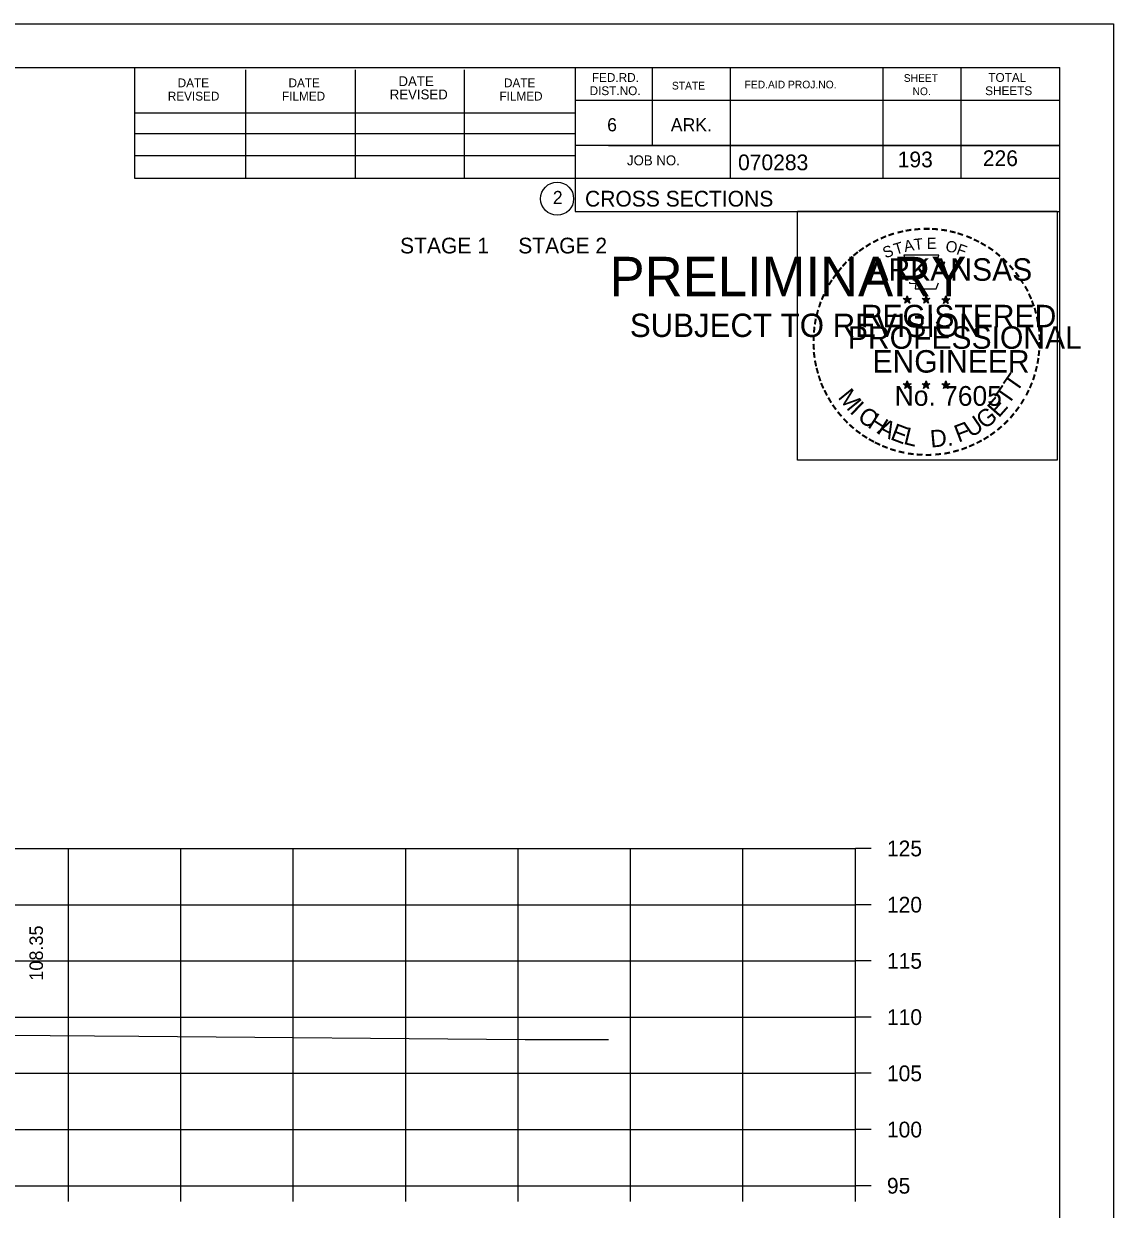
# Model space of a CAD drawing. Extents: x 1175611 to 1176402, y -433344 to -416213.
# Drawn here: x 1175847 to 1175943.9, y -423422.1 to -423316.6 of the extents above; entities that cross this region are included whole.
import ezdxf

# ---------------------------------------------------------------- set-up
doc = ezdxf.new("R2010")
doc.units = 0
for name, color, linetype in [('Default', 7, 'Continuous'), ('R_Axis', 7, 'Continuous'), ('R_Axis Annot', 7, 'Continuous'), ('R_Border', 7, 'Continuous'), ('R_Border Notes', 7, 'Continuous'), ('R_Border PE', 7, 'Continuous'), ('R_Border Prem', 7, 'Continuous'), ('R_Exist Surface', 7, 'Continuous'), ('R_Grid', 7, 'Continuous'), ('R_No Plot', 7, 'Continuous'), ('R_Xsect Elev', 7, 'Continuous')]:
    doc.layers.add(name, color=color, linetype=linetype)

msp = doc.modelspace()

# ---------------------------------------------------------------- linework, layer by layer
at = {"layer": 'R_Axis'}
for p, q in [((1175920.97, -423420), (1175920.97, -423390)), ((1175922.37, -423390), (1175920.97, -423390)), ((1175922.37, -423395), (1175920.97, -423395)), ((1175922.37, -423400), (1175920.97, -423400)), ((1175922.37, -423405), (1175920.97, -423405)), ((1175922.37, -423410), (1175920.97, -423410)), ((1175922.37, -423415), (1175920.97, -423415)), ((1175640.97, -423420), (1175920.97, -423420)), ((1175850.97, -423421.4), (1175850.97, -423420)), ((1175860.97, -423421.4), (1175860.97, -423420)), ((1175870.97, -423421.4), (1175870.97, -423420)), ((1175880.97, -423421.4), (1175880.97, -423420)), ((1175890.97, -423421.4), (1175890.97, -423420)), ((1175900.97, -423421.4), (1175900.97, -423420)), ((1175910.97, -423421.4), (1175910.97, -423420)), ((1175920.97, -423421.4), (1175920.97, -423420)), ((1175922.37, -423420), (1175920.97, -423420))]:
    msp.add_line(p, q, dxfattribs=at)
at = {"layer": 'R_Border'}
for p, q in [((1175622.97, -423320.54), (1175939.15, -423320.54)), ((1175856.89, -423330.42), (1175856.89, -423320.54)), ((1175896.05, -423320.54), (1175896.05, -423333.34)), ((1175902.89, -423320.54), (1175902.89, -423327.48)), ((1175909.83, -423320.54), (1175909.83, -423330.42)), ((1175923.41, -423320.54), (1175923.41, -423330.42)), ((1175930.35, -423320.54), (1175930.35, -423330.42)), ((1175939.15, -423526), (1175939.15, -423320.54)), ((1175866.75, -423330.42), (1175866.75, -423320.74)), ((1175876.51, -423330.42), (1175876.51, -423320.74)), ((1175886.19, -423330.42), (1175886.19, -423320.74)), ((1175939.15, -423323.48), (1175896.05, -423323.48)), ((1175939.15, -423323.46), (1175939.15, -423323.46)), ((1175856.89, -423324.56), (1175896.05, -423324.56)), ((1175856.89, -423326.42), (1175896.05, -423326.42)), ((1175939.15, -423327.48), (1175896.05, -423327.48)), ((1175899.01, -423327.48), (1175939.15, -423327.48)), ((1175856.89, -423330.42), (1175856.89, -423328.36)), ((1175856.89, -423328.36), (1175896.05, -423328.36)), ((1175939.15, -423330.42), (1175856.89, -423330.42)), ((1175896.05, -423333.34), (1175939.15, -423333.34))]:
    msp.add_line(p, q, dxfattribs=at)
msp.add_circle((1175894.44, -423332.21), 1.47, dxfattribs=at)
at = {"layer": 'R_Border PE'}
for p, q in [((1175925.23, -423341.1), (1175925.58, -423341.21)), ((1175925.23, -423341.1), (1175925.49, -423341.14)), ((1175925.23, -423341.1), (1175925.47, -423341.22)), ((1175925.37, -423341.5), (1175925.58, -423341.21)), ((1175925.37, -423341.5), (1175925.49, -423341.26)), ((1175925.37, -423341.5), (1175925.58, -423341.29)), ((1175925.58, -423340.84), (1175925.54, -423341.09)), ((1175925.58, -423341.21), (1175925.58, -423340.84)), ((1175925.58, -423340.84), (1175925.63, -423341.09)), ((1175925.93, -423341.1), (1175925.58, -423341.21)), ((1175925.8, -423341.5), (1175925.58, -423341.21)), ((1175925.8, -423341.5), (1175925.58, -423341.29)), ((1175925.93, -423341.1), (1175925.64, -423341.14)), ((1175925.8, -423341.5), (1175925.66, -423341.21)), ((1175925.93, -423341.1), (1175925.73, -423341.2)), ((1175926.9, -423341.1), (1175927.25, -423341.21)), ((1175926.9, -423341.1), (1175927.16, -423341.14)), ((1175926.9, -423341.1), (1175927.14, -423341.22)), ((1175927.04, -423341.5), (1175927.25, -423341.21)), ((1175927.04, -423341.5), (1175927.16, -423341.26)), ((1175927.04, -423341.5), (1175927.25, -423341.29)), ((1175927.25, -423340.84), (1175927.21, -423341.09)), ((1175927.25, -423341.21), (1175927.25, -423340.84)), ((1175927.25, -423340.84), (1175927.3, -423341.09)), ((1175927.6, -423341.1), (1175927.25, -423341.21)), ((1175927.47, -423341.5), (1175927.25, -423341.21)), ((1175927.47, -423341.5), (1175927.25, -423341.29)), ((1175927.6, -423341.1), (1175927.31, -423341.14)), ((1175927.47, -423341.5), (1175927.33, -423341.21)), ((1175927.6, -423341.1), (1175927.4, -423341.2)), ((1175928.67, -423341.11), (1175929.02, -423341.22)), ((1175928.67, -423341.11), (1175928.92, -423341.15)), ((1175928.67, -423341.11), (1175928.91, -423341.23)), ((1175928.8, -423341.52), (1175929.02, -423341.22)), ((1175928.8, -423341.52), (1175928.93, -423341.27)), ((1175928.8, -423341.52), (1175929.02, -423341.3)), ((1175929.02, -423340.85), (1175928.98, -423341.11)), ((1175929.02, -423341.22), (1175929.02, -423340.85)), ((1175929.02, -423340.85), (1175929.07, -423341.1)), ((1175929.36, -423341.11), (1175929.02, -423341.22)), ((1175929.23, -423341.52), (1175929.02, -423341.22)), ((1175929.23, -423341.52), (1175929.02, -423341.3)), ((1175929.36, -423341.11), (1175929.08, -423341.16)), ((1175929.23, -423341.52), (1175929.09, -423341.22)), ((1175929.36, -423341.11), (1175929.16, -423341.21)), ((1175925.23, -423348.67), (1175925.58, -423348.78)), ((1175925.23, -423348.67), (1175925.48, -423348.71)), ((1175925.23, -423348.67), (1175925.47, -423348.79)), ((1175925.36, -423349.08), (1175925.58, -423348.78)), ((1175925.36, -423349.08), (1175925.49, -423348.83)), ((1175925.36, -423349.08), (1175925.58, -423348.86)), ((1175925.58, -423348.41), (1175925.54, -423348.67)), ((1175925.58, -423348.78), (1175925.58, -423348.41)), ((1175925.58, -423348.41), (1175925.63, -423348.66)), ((1175925.93, -423348.67), (1175925.58, -423348.78)), ((1175925.79, -423349.08), (1175925.58, -423348.78)), ((1175925.79, -423349.08), (1175925.58, -423348.86)), ((1175925.93, -423348.67), (1175925.64, -423348.72)), ((1175925.79, -423349.08), (1175925.66, -423348.79)), ((1175925.93, -423348.67), (1175925.72, -423348.77)), ((1175926.9, -423348.67), (1175927.25, -423348.78)), ((1175926.9, -423348.67), (1175927.15, -423348.71)), ((1175926.9, -423348.67), (1175927.14, -423348.79)), ((1175927.03, -423349.08), (1175927.25, -423348.78)), ((1175927.03, -423349.08), (1175927.16, -423348.83)), ((1175927.03, -423349.08), (1175927.25, -423348.86)), ((1175927.25, -423348.41), (1175927.21, -423348.67)), ((1175927.25, -423348.78), (1175927.25, -423348.41)), ((1175927.25, -423348.41), (1175927.3, -423348.66)), ((1175927.6, -423348.67), (1175927.25, -423348.78)), ((1175927.46, -423349.08), (1175927.25, -423348.78)), ((1175927.46, -423349.08), (1175927.25, -423348.86)), ((1175927.6, -423348.67), (1175927.31, -423348.72)), ((1175927.46, -423349.08), (1175927.32, -423348.79)), ((1175927.6, -423348.67), (1175927.39, -423348.77)), ((1175928.67, -423348.68), (1175929.02, -423348.79)), ((1175928.67, -423348.68), (1175928.92, -423348.72)), ((1175928.67, -423348.68), (1175928.9, -423348.8)), ((1175928.8, -423349.09), (1175929.02, -423348.79)), ((1175928.8, -423349.09), (1175928.93, -423348.84)), ((1175928.8, -423349.09), (1175929.01, -423348.87)), ((1175929.02, -423348.42), (1175928.97, -423348.68)), ((1175929.23, -423349.09), (1175929.01, -423348.87)), ((1175929.02, -423348.79), (1175929.02, -423348.42)), ((1175929.02, -423348.42), (1175929.06, -423348.67)), ((1175929.36, -423348.68), (1175929.02, -423348.79)), ((1175929.23, -423349.09), (1175929.02, -423348.79)), ((1175929.36, -423348.68), (1175929.08, -423348.73)), ((1175929.23, -423349.09), (1175929.09, -423348.8)), ((1175929.36, -423348.68), (1175929.16, -423348.78))]:
    msp.add_line(p, q, dxfattribs=at)
for points in [[(1175925.28, -423337.22), (1175925.54, -423338.04)], [(1175928.79, -423338.14), (1175928.93, -423337.86), (1175928.24, -423337.88), (1175928.39, -423337.22), (1175925.28, -423337.22)], [(1175925.77, -423339.64), (1175925.77, -423339.73), (1175926.33, -423339.75), (1175926.28, -423340.22), (1175928.15, -423340.22), (1175928.35, -423339.68)], [(1175925.58, -423340.84), (1175925.8, -423341.5), (1175925.23, -423341.1), (1175925.93, -423341.1), (1175925.37, -423341.5), (1175925.58, -423340.84)], [(1175927.25, -423340.84), (1175927.47, -423341.5), (1175926.9, -423341.1), (1175927.6, -423341.1), (1175927.04, -423341.5), (1175927.25, -423340.84)], [(1175929.02, -423340.85), (1175929.23, -423341.52), (1175928.67, -423341.11), (1175929.36, -423341.11), (1175928.8, -423341.52), (1175929.02, -423340.85)], [(1175925.58, -423348.41), (1175925.79, -423349.08), (1175925.23, -423348.67), (1175925.93, -423348.67), (1175925.36, -423349.08), (1175925.58, -423348.41)], [(1175927.25, -423348.41), (1175927.46, -423349.08), (1175926.9, -423348.67), (1175927.6, -423348.67), (1175927.03, -423349.08), (1175927.25, -423348.41)], [(1175929.02, -423348.42), (1175929.23, -423349.09), (1175928.67, -423348.68), (1175929.36, -423348.68), (1175928.8, -423349.09), (1175929.02, -423348.42)]]:
    msp.add_lwpolyline(points, dxfattribs=at)
for centre, radius in [((1175925.58, -423341.21), 0.172), ((1175925.58, -423341.21), 0.145), ((1175925.58, -423341.21), 0.116), ((1175925.58, -423341.21), 0.0991), ((1175925.58, -423341.21), 0.0747), ((1175925.58, -423341.21), 0.0495), ((1175925.58, -423341.21), 0.0296), ((1175927.25, -423341.21), 0.172), ((1175927.25, -423341.21), 0.145), ((1175927.25, -423341.21), 0.116), ((1175927.25, -423341.21), 0.0991), ((1175927.25, -423341.21), 0.0747), ((1175927.25, -423341.21), 0.0495), ((1175927.25, -423341.21), 0.0296), ((1175929.02, -423341.22), 0.172), ((1175929.02, -423341.22), 0.145), ((1175929.02, -423341.22), 0.116), ((1175929.02, -423341.22), 0.0991), ((1175929.02, -423341.22), 0.0747), ((1175929.02, -423341.22), 0.0495), ((1175929.02, -423341.22), 0.0296), ((1175925.58, -423348.78), 0.172), ((1175925.58, -423348.78), 0.145), ((1175925.58, -423348.78), 0.116), ((1175925.58, -423348.78), 0.0991), ((1175925.58, -423348.78), 0.0747), ((1175925.58, -423348.78), 0.0495), ((1175925.58, -423348.78), 0.0296), ((1175927.25, -423348.78), 0.172), ((1175927.25, -423348.78), 0.145), ((1175927.25, -423348.78), 0.116), ((1175927.25, -423348.78), 0.0991), ((1175927.25, -423348.78), 0.0747), ((1175927.25, -423348.78), 0.0495), ((1175927.25, -423348.78), 0.0296), ((1175929.01, -423348.79), 0.172), ((1175929.01, -423348.79), 0.145), ((1175929.01, -423348.79), 0.116), ((1175929.01, -423348.79), 0.0991), ((1175929.01, -423348.79), 0.0747), ((1175929.01, -423348.79), 0.0495), ((1175929.01, -423348.79), 0.0296)]:
    msp.add_circle(centre, radius, dxfattribs=at)
at = {"layer": 'R_Exist Surface'}
msp.add_lwpolyline([(1175845.41, -423406.61), (1175857.25, -423406.7), (1175891.6, -423406.98), (1175896.71, -423406.99), (1175899.02, -423406.99)], dxfattribs=at)
at = {"layer": 'R_Grid'}
for p, q in [((1175640.97, -423390), (1175920.97, -423390)), ((1175850.97, -423420), (1175850.97, -423390)), ((1175860.97, -423420), (1175860.97, -423390)), ((1175870.97, -423420), (1175870.97, -423390)), ((1175880.97, -423420), (1175880.97, -423390)), ((1175890.97, -423420), (1175890.97, -423390)), ((1175900.97, -423420), (1175900.97, -423390)), ((1175910.97, -423420), (1175910.97, -423390)), ((1175920.97, -423420), (1175920.97, -423390)), ((1175640.97, -423395), (1175920.97, -423395)), ((1175640.97, -423400), (1175920.97, -423400)), ((1175640.97, -423405), (1175920.97, -423405)), ((1175640.97, -423410), (1175920.97, -423410)), ((1175640.97, -423415), (1175920.97, -423415)), ((1175640.97, -423420), (1175920.97, -423420))]:
    msp.add_line(p, q, dxfattribs=at)
at = {"layer": 'R_No Plot'}
msp.add_line((1175610.57, -423316.65), (1175943.91, -423316.65), dxfattribs=at)
for points in [[(1175610.57, -423316.65), (1175943.91, -423316.65), (1175943.91, -423529.99), (1175610.57, -423529.99)], [(1175915.82, -423333.31), (1175938.92, -423333.31), (1175938.92, -423355.46), (1175915.82, -423355.46)]]:
    msp.add_lwpolyline(points, close=True, dxfattribs=at)

# ---------------------------------------------------------------- texts
at = {"layer": 'Default'}
msp.add_text('STAGE 1     STAGE 2', height=1.4, dxfattribs=at).set_placement((1175880.47, -423337.08))
at = {"layer": 'R_Axis Annot'}
for s, p in [('125', (1175923.77, -423390.7)), ('120', (1175923.77, -423395.7)), ('115', (1175923.77, -423400.7)), ('110', (1175923.77, -423405.7)), ('105', (1175923.77, -423410.7)), ('100', (1175923.77, -423415.7)), ('95', (1175923.77, -423420.7))]:
    msp.add_text(s, height=1.4, dxfattribs=at).set_placement(p)
at = {"layer": 'R_Border'}
for s, height, p in [('DATE', 0.782, (1175860.69, -423322.3)), ('DATE', 0.782, (1175870.55, -423322.3)), ('DATE', 0.879, (1175880.33, -423322.2)), ('DATE', 0.782, (1175889.71, -423322.3)), ('FED.RD.', 0.782, (1175897.53, -423321.82)), ('SHEET', 0.684, (1175925.27, -423321.82)), ('TOTAL', 0.782, (1175932.79, -423321.82)), ('REVISED', 0.782, (1175859.81, -423323.48)), ('FILMED', 0.782, (1175869.97, -423323.48)), ('REVISED', 0.879, (1175879.55, -423323.38)), ('FILMED', 0.782, (1175889.31, -423323.48)), ('DIST.NO.', 0.782, (1175897.33, -423323)), ('STATE', 0.684, (1175904.65, -423322.5)), ('FED.AID PROJ.NO.', 0.684, (1175911.11, -423322.4)), ('NO.', 0.684, (1175926.05, -423323)), ('SHEETS', 0.782, (1175932.51, -423323)), ('6', 1.17, (1175898.89, -423326.22)), ('ARK.', 1.172, (1175904.55, -423326.22)), ('JOB NO.', 0.879, (1175900.65, -423329.24)), ('070283', 1.4, (1175910.53, -423329.68)), ('2', 1.17, (1175894.06, -423332.69)), ('CROSS SECTIONS', 1.4, (1175896.92, -423332.91))]:
    msp.add_text(s, height=height, rotation=360, dxfattribs=at).set_placement(p)
at = {"layer": 'R_Border Notes'}
for s, p in [('226', (1175932.3, -423329.31)), ('193', (1175924.73, -423329.42))]:
    msp.add_text(s, height=1.4, dxfattribs=at).set_placement(p)
at = {"layer": 'R_Border PE'}
for s, height, rotation, p in [('-', 1.6, 19.1761, (1175924.02, -423336.09)), ('-', 1.6, 13.6301, (1175924.77, -423335.85)), ('-', 1.6, 10.2193, (1175925.45, -423335.69)), ('-', 1.6, 5.8968, (1175926.18, -423335.58)), ('-', 1.6, 0.1862, (1175926.95, -423335.51)), ('-', 1.6, 357.743, (1175927.67, -423335.52)), ('-', 1.6, 352.1617, (1175928.42, -423335.57)), ('-', 1.6, 347.2049, (1175929.14, -423335.69)), ('-', 1.6, 342.3362, (1175929.77, -423335.84)), ('-', 1.6, 34.0636, (1175922.16, -423337.05)), ('-', 1.6, 28.7918, (1175922.76, -423336.68)), ('-', 1.6, 24.3072, (1175923.39, -423336.36)), ('S', 1, 21.594, (1175923.63, -423337.54)), ('T', 1, 16.4036, (1175924.54, -423337.21)), ('A', 1, 11.2132, (1175925.37, -423336.96)), ('T', 1, 6.0228, (1175926.22, -423336.79)), ('E', 1, 0.8323, (1175927.32, -423336.68)), ('O', 1, 350.4515, (1175928.93, -423336.89)), ('F', 1, 340.0707, (1175929.88, -423337.12)), ('-', 1.6, 337.8551, (1175930.51, -423336.07)), ('-', 1.6, 334.1211, (1175931.14, -423336.34)), ('-', 1.6, 329.6409, (1175931.72, -423336.62)), ('-', 1.6, 42.9622, (1175920.67, -423338.24)), ('-', 1.6, 38.9507, (1175921.1, -423337.82)), ('-', 1.6, 36.2317, (1175921.58, -423337.44)), ('ARKANSAS', 2, 360, (1175922.13, -423339.51)), ('-', 1.6, 325.8627, (1175932.36, -423336.98)), ('-', 1.6, 320.5297, (1175932.97, -423337.41)), ('-', 1.6, 315.5786, (1175933.57, -423337.9)), ('-', 1.6, 50.6142, (1175919.82, -423339.2)), ('-', 1.6, 48.423, (1175920.22, -423338.71)), ('-', 1.6, 309.8797, (1175934.14, -423338.45)), ('-', 1.6, 58.0706, (1175919.08, -423340.29)), ('-', 1.6, 54.2325, (1175919.41, -423339.77)), ('-', 1.6, 306.6522, (1175934.66, -423339.05)), ('-', 1.4, 303.6753, (1175935.15, -423339.62)), ('-', 1.6, 62.8713, (1175918.77, -423340.91)), ('-', 1.6, 299.6684, (1175935.47, -423340.22)), ('-', 1.6, 294.6628, (1175935.79, -423340.83)), ('-', 1.6, 72.3945, (1175918.29, -423342.15)), ('-', 1.6, 67.7743, (1175918.51, -423341.52)), ('REGISTERED', 2, 360, (1175921.45, -423343.65)), ('DWB', 0.01, 360, (1175925.57, -423341.21)), ('DWB', 0.01, 360, (1175927.24, -423341.21)), ('DWB', 0.01, 360, (1175929, -423341.22)), ('-', 1.6, 290.5728, (1175936.05, -423341.41)), ('-', 1.6, 75.461, (1175918.09, -423342.86)), ('-', 1.6, 285.1233, (1175936.28, -423341.99)), ('-', 1.6, 280.5493, (1175936.48, -423342.73)), ('-', 1.6, 85.1863, (1175917.89, -423344.27)), ('-', 1.6, 81.2013, (1175917.96, -423343.58)), ('PROFESSIONAL', 2, 360, (1175920.3, -423345.56)), ('-', 1.6, 276.5962, (1175936.65, -423343.5)), ('-', 1.6, 89.0622, (1175917.86, -423344.97)), ('-', 1.6, 274.3301, (1175936.71, -423344.22)), ('-', 1.6, 94.1959, (1175917.9, -423345.69)), ('-', 1.6, 98.9479, (1175917.97, -423346.36)), ('ENGINEER', 2, 360, (1175922.49, -423347.68)), ('-', 1.6, 263.5172, (1175936.72, -423345.52)), ('-', 1.6, 269.9407, (1175936.74, -423344.86)), ('-', 1.6, 101.7149, (1175918.1, -423347.09)), ('-', 1.6, 260.9953, (1175936.65, -423346.18)), ('-', 1.6, 105.4578, (1175918.27, -423347.69)), ('-', 1.6, 109.0874, (1175918.48, -423348.32)), ('T', 1.54, 55.055, (1175935.3, -423349.52)), ('-', 1.6, 252.8681, (1175936.36, -423347.57)), ('-', 1.6, 255.7626, (1175936.54, -423346.85)), ('-', 1.6, 114.0643, (1175918.73, -423348.92)), ('M', 1.54, 308.9175, (1175919.35, -423349.89)), ('No. 7605', 1.757, 360, (1175924.46, -423350.63)), ('DWB', 0.01, 360, (1175925.56, -423348.78)), ('DWB', 0.01, 360, (1175927.23, -423348.79)), ('DWB', 0.01, 360, (1175929, -423348.79)), ('T', 1.54, 55.055, (1175934.57, -423350.64)), ('-', 1.6, 247.8887, (1175936.14, -423348.25)), ('-', 1.6, 115.7289, (1175919.04, -423349.53)), ('-', 1.6, 120.4471, (1175919.4, -423350.12)), ('E', 1.54, 48.7313, (1175933.72, -423351.76)), ('-', 1.6, 239.0712, (1175935.48, -423349.63)), ('-', 1.6, 244.6197, (1175935.87, -423348.88)), ('-', 1.6, 125.8934, (1175919.8, -423350.68)), ('-', 1.6, 130.7181, (1175920.26, -423351.23)), ('I', 1.54, 316.4636, (1175920.39, -423351.21)), ('C', 1.54, 324.0197, (1175921.06, -423351.83)), ('G', 1.54, 38.2173, (1175932.47, -423352.78)), ('-', 1.6, 233.8452, (1175935.08, -423350.28)), ('-', 1.6, 134.2238, (1175920.78, -423351.78)), ('-', 1.6, 138.9338, (1175921.3, -423352.24)), ('H', 1.54, 327.5342, (1175921.97, -423352.49)), ('A', 1.54, 332.5513, (1175922.83, -423353.02)), ('E', 1.54, 339.2068, (1175923.99, -423353.59)), ('F', 1.54, 20.8202, (1175930.13, -423353.91)), ('U', 1.54, 34.4052, (1175931.27, -423353.52)), ('-', 1.6, 225.7653, (1175934.17, -423351.41)), ('-', 1.6, 231.2538, (1175934.65, -423350.85)), ('-', 1.6, 144.6463, (1175921.86, -423352.65)), ('-', 1.6, 148.0898, (1175922.42, -423353.02)), ('L', 1.54, 346.2929, (1175925.18, -423354.01)), ('D.', 1.54, 5.2602, (1175927.68, -423354.35)), ('-', 1.6, 212.2491, (1175932.56, -423352.78)), ('-', 1.6, 215.7363, (1175933.1, -423352.39)), ('-', 1.6, 221.0851, (1175933.65, -423351.92)), ('-', 1.6, 151.5704, (1175923, -423353.34)), ('-', 1.6, 154.6002, (1175923.52, -423353.59)), ('-', 1.6, 158.5612, (1175924.15, -423353.84)), ('-', 1.6, 200.7184, (1175930.76, -423353.72)), ('-', 1.6, 204.2516, (1175931.38, -423353.44)), ('-', 1.6, 207.3568, (1175932.01, -423353.12)), ('-', 1.6, 162.7983, (1175924.83, -423354.06)), ('-', 1.6, 167.5555, (1175925.55, -423354.22)), ('-', 1.6, 173.1155, (1175926.32, -423354.33)), ('-', 1.6, 176.5183, (1175927.07, -423354.38)), ('-', 1.6, 181.5918, (1175927.81, -423354.37)), ('-', 1.6, 185.8167, (1175928.62, -423354.29)), ('-', 1.6, 191.2858, (1175929.36, -423354.16)), ('-', 1.6, 195.4743, (1175930.09, -423353.96))]:
    msp.add_text(s, height=height, rotation=rotation, dxfattribs=at).set_placement(p)
at = {"layer": 'R_Border Prem'}
for s, height, p in [('PRELIMINARY', 3.5, (1175899.1, -423340.88)), ('DWB', 0.01, (1175899.85, -423339.03)), ('SUBJECT TO REVISION', 2.0751, (1175900.91, -423344.51))]:
    msp.add_text(s, height=height, rotation=360, dxfattribs=at).set_placement(p)
at = {"layer": 'R_Xsect Elev'}
msp.add_text('108.35', height=1.2, rotation=90, dxfattribs=at).set_placement((1175848.71, -423401.76))

doc.saveas('drawing.dxf')
